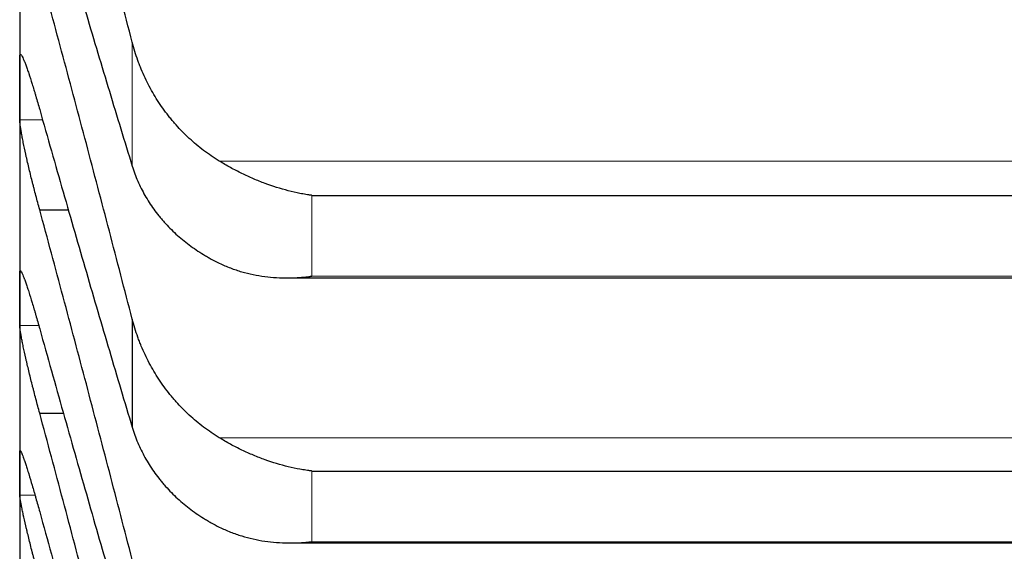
# Model space of a CAD drawing. Header units: inches. Extents: x 0 to 17820, y -10 to 12600.
# Tile 288 of 339: x 11826 to 11853, y 8112 to 8126. Entities that reach past the tile are written whole.
import ezdxf

# ---------------------------------------------------------------- set-up
doc = ezdxf.new("R2010")
doc.units = ezdxf.units.IN
doc.layers.add('1', color=7, linetype='Continuous', true_color=0xffffff)
doc.layers.add('254', color=7, linetype='Continuous', true_color=0xffffff)
doc.styles.add('latin_extended', font='simplex.shx')
doc.dimstyles.get("Standard").update_dxf_attribs({"dimtxt": 0.18, "dimasz": 0.18, "dimexe": 0.18, "dimexo": 0.0625, "dimgap": 0.09, "dimtad": 0, "dimtih": 1, "dimtoh": 1, "dimdec": 4, "dimzin": 0, "dimdsep": 46, "dimtxsty": 'Standard', "dimcen": 0.09, "dimadec": 0, "dimazin": 0, "dimtfac": 1, "dimtdec": 4, "dimtofl": 0, "dimtmove": 0, "dimatfit": 3, "dimfxl": 1, "dimtolj": 1, "dimtzin": 0, "dimarcsym": 0})

# ---------------------------------------------------------------- blocks, each defined once
blk = doc.blocks.new('_U4')
at = {"layer": '254', "color": 3, "linetype": 'Continuous', "lineweight": 13, "transparency": 16777216}
for p, q in [((12128.313, 8435.901), (12128.313, 7002.901)), ((11878.313, 8241.683), (11878.313, 7002.901)), ((11878.313, 7032.901), (10893.162, 7032.901)), ((11773.313, 7032.901), (11668.313, 7032.901)), ((12128.313, 7032.901), (11878.313, 7032.901)), ((12233.313, 7032.901), (12338.313, 7032.901))]:
    blk.add_line(p, q, dxfattribs=at)
at = {"layer": '254', "color": 3, "transparency": 16777216}
for points in [[(11773.313, 7015.401), (11773.313, 7050.401), (11878.313, 7032.901)], [(12233.313, 7050.401), (12233.313, 7015.401), (12128.313, 7032.901)]]:
    blk.add_solid(points, dxfattribs=at)
at = {"layer": 'Defpoints', "color": 0, "transparency": 16777216}
for p in [(12128.313, 8465.901), (11878.313, 8271.683), (11878.313, 7032.901)]:
    blk.add_point(p, dxfattribs=at)
at = {"layer": '254', "color": 2, "lineweight": 13, "transparency": 16777216, "insert": (10945.662, 7190.401), "char_height": 105, "attachment_point": 1, "style": 'latin_extended'}
blk.add_mtext('\\A1;250', dxfattribs=at)
blk = doc.blocks.new('_U5')
at = {"layer": '254', "color": 3, "linetype": 'Continuous', "lineweight": 13, "transparency": 16777216}
for p, q in [((11718.313, 8695.901), (11718.313, 7242.901)), ((11878.313, 8194.233), (11878.313, 7242.901)), ((11718.313, 7272.901), (10808.313, 7272.901)), ((11613.313, 7272.901), (11508.313, 7272.901)), ((11878.313, 7272.901), (11718.313, 7272.901)), ((11983.313, 7272.901), (12088.313, 7272.901))]:
    blk.add_line(p, q, dxfattribs=at)
at = {"layer": '254', "color": 3, "transparency": 16777216}
for points in [[(11613.313, 7255.401), (11613.313, 7290.401), (11718.313, 7272.901)], [(11983.313, 7290.401), (11983.313, 7255.401), (11878.313, 7272.901)]]:
    blk.add_solid(points, dxfattribs=at)
at = {"layer": 'Defpoints', "color": 0, "transparency": 16777216}
for p in [(11718.313, 8725.901), (11878.313, 8224.233), (11718.313, 7272.901)]:
    blk.add_point(p, dxfattribs=at)
at = {"layer": '254', "color": 2, "lineweight": 13, "transparency": 16777216, "insert": (10860.813, 7605.401), "char_height": 105, "attachment_point": 1, "style": 'latin_extended'}
blk.add_mtext('\\A1;\\C2;Flywheel\\P\\C2;90-160', dxfattribs=at)

msp = doc.modelspace()

# ---------------------------------------------------------------- linework, layer by layer
at = {"layer": '1', "color": 2, "linetype": 'Continuous', "lineweight": 25}
for p, q in [((11826.313, 8130.858), (11826.313, 8124.226)), ((11826.313, 8124.226), (11826.313, 8118.558)), ((11834.168, 8121.344), (11870.457, 8121.344)), ((11826.85, 8120.959), (11827.623, 8120.959)), ((11833.502, 8119.124), (11871.099, 8119.124)), ((11826.313, 8118.558), (11826.313, 8113.862)), ((11829.339, 8118.016), (11829.339, 8115.104)), ((11826.85, 8115.485), (11827.491, 8115.485)), ((11826.313, 8113.862), (11826.313, 8110.146)), ((11834.168, 8113.926), (11870.457, 8113.926)), ((11833.591, 8111.99), (11871.012, 8111.99))]:
    msp.add_line(p, q, dxfattribs=at)
at = {"layer": '1', "color": 110, "linetype": 'Continuous', "lineweight": 13}
for p, q in [((11829.339, 8125.464), (11829.339, 8122.134)), ((11826.315, 8123.375), (11826.929, 8123.375)), ((11831.681, 8122.267), (11872.944, 8122.267)), ((11834.168, 8121.344), (11834.168, 8119.17)), ((11826.315, 8119.274), (11826.35, 8119.274)), ((11834.168, 8119.17), (11870.457, 8119.17)), ((11826.315, 8117.841), (11826.825, 8117.841)), ((11831.681, 8114.821), (11872.944, 8114.821)), ((11826.315, 8114.444), (11826.338, 8114.444)), ((11834.168, 8113.926), (11834.168, 8112.025)), ((11826.315, 8113.28), (11826.725, 8113.28)), ((11834.168, 8112.025), (11870.457, 8112.025))]:
    msp.add_line(p, q, dxfattribs=at)
at = {"layer": '1', "color": 2, "linetype": 'Continuous', "lineweight": 25}
for points in [[(11829.339, 8125.464), (11829.135, 8126.255), (11828.725, 8127.83), (11828.106, 8130.174), (11827.481, 8132.5), (11827.061, 8134.038), (11826.85, 8134.804)], [(11826.85, 8130.513), (11827.061, 8129.779), (11827.481, 8128.329), (11828.106, 8126.207), (11828.725, 8124.139), (11829.135, 8122.796), (11829.339, 8122.134)], [(11829.339, 8118.016), (11829.135, 8118.807), (11828.725, 8120.385), (11828.106, 8122.739), (11827.481, 8125.079), (11827.061, 8126.63), (11826.85, 8127.403)], [(11826.313, 8124.226), (11826.313, 8124.509), (11826.313, 8124.793), (11826.315, 8125.077)], [(11826.315, 8123.375), (11826.313, 8123.659), (11826.313, 8123.942), (11826.313, 8124.226)], [(11826.85, 8123.651), (11827.061, 8122.906), (11827.481, 8121.432), (11828.106, 8119.27), (11828.725, 8117.158), (11829.135, 8115.783), (11829.339, 8115.104)], [(11829.339, 8111.542), (11829.135, 8112.332), (11828.725, 8113.911), (11828.106, 8116.27), (11827.481, 8118.62), (11827.061, 8120.18), (11826.85, 8120.959)], [(11826.313, 8118.558), (11826.313, 8118.797), (11826.313, 8119.035), (11826.315, 8119.274)], [(11826.315, 8117.841), (11826.313, 8118.08), (11826.313, 8118.319), (11826.313, 8118.558)], [(11826.85, 8117.753), (11827.061, 8116.997), (11827.481, 8115.502), (11828.106, 8113.305), (11828.725, 8111.152), (11829.135, 8109.748), (11829.339, 8109.053)], [(11829.339, 8106.051), (11829.135, 8106.84), (11828.725, 8108.416), (11828.106, 8110.777), (11827.481, 8113.133), (11827.061, 8114.701), (11826.85, 8115.485)], [(11826.313, 8113.862), (11826.313, 8114.056), (11826.313, 8114.25), (11826.315, 8114.444)], [(11826.315, 8113.28), (11826.313, 8113.474), (11826.313, 8113.668), (11826.313, 8113.862)], [(11826.85, 8112.828), (11827.061, 8112.065), (11827.481, 8110.551), (11828.106, 8108.321), (11828.725, 8106.131), (11829.135, 8104.699), (11829.339, 8103.989)]]:
    msp.add_open_spline(points, degree=3, dxfattribs=at)
for points, knots in [([(11831.681, 8122.267), (11831.535, 8122.356), (11831.395, 8122.451), (11831.126, 8122.655), (11830.869, 8122.872), (11830.632, 8123.113), (11830.492, 8123.271), (11830.464, 8123.303), (11830.409, 8123.368), (11830.382, 8123.401), (11830.302, 8123.501), (11830.25, 8123.568), (11830.1, 8123.774), (11830.008, 8123.915), (11829.836, 8124.204), (11829.757, 8124.353), (11829.649, 8124.582), (11829.615, 8124.66), (11829.566, 8124.777), (11829.55, 8124.816), (11829.519, 8124.896), (11829.504, 8124.936), (11829.432, 8125.136), (11829.381, 8125.299), (11829.339, 8125.464)], [0, 0, 0, 0, 0.125, 0.125, 0.25, 0.375, 0.375, 0.40625, 0.40625, 0.4375, 0.4375, 0.5, 0.5, 0.625, 0.625, 0.75, 0.75, 0.8125, 0.8125, 0.84375, 0.84375, 0.875, 0.875, 1, 1, 1, 1]), ([(11826.315, 8125.077), (11826.315, 8125.093), (11826.317, 8125.119), (11826.325, 8125.139), (11826.334, 8125.14), (11826.342, 8125.135), (11826.345, 8125.133), (11826.351, 8125.126), (11826.354, 8125.122), (11826.372, 8125.098), (11826.389, 8125.066), (11826.413, 8125.011), (11826.419, 8125), (11826.427, 8124.981), (11826.429, 8124.974), (11826.435, 8124.961), (11826.449, 8124.927), (11826.475, 8124.858), (11826.501, 8124.786), (11826.528, 8124.709), (11826.543, 8124.668), (11826.586, 8124.537), (11826.617, 8124.442), (11826.665, 8124.289), (11826.681, 8124.236), (11826.705, 8124.154), (11826.714, 8124.126), (11826.731, 8124.069), (11826.739, 8124.04), (11826.781, 8123.896), (11826.816, 8123.775), (11826.85, 8123.651)], [0, 0, 0, 0, 0.0625, 0.125, 0.1875, 0.1875, 0.21875, 0.21875, 0.25, 0.25, 0.375, 0.375, 0.40625, 0.40625, 0.421875, 0.421875, 0.4375, 0.5, 0.5625, 0.5625, 0.625, 0.625, 0.75, 0.75, 0.8125, 0.8125, 0.84375, 0.84375, 0.875, 0.875, 1, 1, 1, 1]), ([(11826.85, 8120.959), (11826.815, 8121.085), (11826.781, 8121.211), (11826.731, 8121.402), (11826.715, 8121.466), (11826.69, 8121.562), (11826.682, 8121.594), (11826.665, 8121.659), (11826.657, 8121.691), (11826.617, 8121.85), (11826.587, 8121.975), (11826.543, 8122.157), (11826.529, 8122.217), (11826.509, 8122.306), (11826.502, 8122.335), (11826.489, 8122.393), (11826.483, 8122.422), (11826.451, 8122.562), (11826.429, 8122.667), (11826.404, 8122.789), (11826.399, 8122.813), (11826.39, 8122.86), (11826.386, 8122.883), (11826.373, 8122.951), (11826.365, 8122.993), (11826.344, 8123.112), (11826.334, 8123.18), (11826.325, 8123.253), (11826.323, 8123.267), (11826.32, 8123.292), (11826.319, 8123.305), (11826.316, 8123.339), (11826.315, 8123.359), (11826.315, 8123.375)], [0, 0, 0, 0, 0.125, 0.125, 0.1875, 0.1875, 0.21875, 0.21875, 0.25, 0.25, 0.375, 0.375, 0.4375, 0.4375, 0.46875, 0.46875, 0.5, 0.5, 0.625, 0.625, 0.65625, 0.65625, 0.6875, 0.6875, 0.75, 0.75, 0.875, 0.875, 0.90625, 0.90625, 0.9375, 0.9375, 1, 1, 1, 1]), ([(11829.339, 8122.134), (11829.381, 8121.995), (11829.431, 8121.86), (11829.546, 8121.596), (11829.675, 8121.339), (11829.833, 8121.093), (11829.962, 8120.914), (11830.007, 8120.855), (11830.077, 8120.767), (11830.101, 8120.739), (11830.15, 8120.681), (11830.174, 8120.653), (11830.299, 8120.514), (11830.511, 8120.3), (11830.746, 8120.105), (11830.993, 8119.921), (11831.122, 8119.833), (11831.292, 8119.73), (11831.326, 8119.71), (11831.396, 8119.67), (11831.5, 8119.611), (11831.608, 8119.556), (11831.681, 8119.52)], [0, 0, 0, 0, 0.125, 0.125, 0.25, 0.375, 0.375, 0.4375, 0.4375, 0.46875, 0.46875, 0.5, 0.5, 0.625, 0.75, 0.75, 0.875, 0.875, 0.90625, 0.90625, 0.9375, 1, 1, 1, 1]), ([(11834.168, 8121.344), (11834.165, 8121.345), (11834.162, 8121.345), (11834.155, 8121.346), (11834.152, 8121.346), (11834.142, 8121.348), (11834.122, 8121.351), (11834.076, 8121.358), (11833.983, 8121.373), (11833.904, 8121.387), (11833.746, 8121.419), (11833.641, 8121.443), (11833.327, 8121.523), (11833.119, 8121.589), (11832.808, 8121.704), (11832.704, 8121.746), (11832.549, 8121.813), (11832.497, 8121.836), (11832.393, 8121.883), (11832.342, 8121.908), (11832.187, 8121.984), (11832.084, 8122.037), (11831.881, 8122.148), (11831.781, 8122.206), (11831.681, 8122.267)], [0, 0, 0, 0, 0.003906, 0.003906, 0.007812, 0.007812, 0.015625, 0.03125, 0.0625, 0.125, 0.125, 0.25, 0.25, 0.5, 0.5, 0.625, 0.625, 0.6875, 0.6875, 0.75, 0.75, 0.875, 0.875, 1, 1, 1, 1]), ([(11831.681, 8119.52), (11831.781, 8119.472), (11831.881, 8119.429), (11832.082, 8119.352), (11832.183, 8119.318), (11832.387, 8119.259), (11832.49, 8119.234), (11832.696, 8119.192), (11832.801, 8119.174), (11833.01, 8119.147), (11833.115, 8119.138), (11833.325, 8119.125), (11833.43, 8119.123), (11833.64, 8119.125), (11833.746, 8119.129), (11833.904, 8119.141), (11833.983, 8119.148), (11834.076, 8119.158), (11834.122, 8119.164), (11834.142, 8119.166), (11834.155, 8119.168), (11834.162, 8119.169), (11834.168, 8119.17)], [0, 0, 0, 0, 0.125, 0.125, 0.25, 0.25, 0.375, 0.375, 0.5, 0.5, 0.625, 0.625, 0.75, 0.75, 0.875, 0.875, 0.9375, 0.96875, 0.984375, 0.992188, 0.992188, 1, 1, 1, 1]), ([(11826.315, 8119.274), (11826.315, 8119.288), (11826.317, 8119.309), (11826.325, 8119.321), (11826.334, 8119.317), (11826.342, 8119.308), (11826.345, 8119.304), (11826.351, 8119.295), (11826.354, 8119.29), (11826.372, 8119.259), (11826.389, 8119.222), (11826.413, 8119.161), (11826.419, 8119.148), (11826.427, 8119.128), (11826.429, 8119.12), (11826.435, 8119.106), (11826.449, 8119.069), (11826.475, 8118.995), (11826.501, 8118.919), (11826.528, 8118.838), (11826.543, 8118.795), (11826.586, 8118.658), (11826.617, 8118.56), (11826.665, 8118.402), (11826.681, 8118.348), (11826.705, 8118.263), (11826.714, 8118.235), (11826.731, 8118.177), (11826.739, 8118.148), (11826.781, 8118), (11826.816, 8117.879), (11826.85, 8117.753)], [0, 0, 0, 0, 0.0625, 0.125, 0.1875, 0.1875, 0.21875, 0.21875, 0.25, 0.25, 0.375, 0.375, 0.40625, 0.40625, 0.421875, 0.421875, 0.4375, 0.5, 0.5625, 0.5625, 0.625, 0.625, 0.75, 0.75, 0.8125, 0.8125, 0.84375, 0.84375, 0.875, 0.875, 1, 1, 1, 1]), ([(11826.85, 8115.485), (11826.815, 8115.611), (11826.781, 8115.738), (11826.731, 8115.929), (11826.715, 8115.993), (11826.69, 8116.089), (11826.682, 8116.121), (11826.665, 8116.185), (11826.657, 8116.217), (11826.617, 8116.376), (11826.587, 8116.499), (11826.543, 8116.679), (11826.529, 8116.738), (11826.509, 8116.825), (11826.502, 8116.854), (11826.489, 8116.91), (11826.483, 8116.938), (11826.451, 8117.075), (11826.429, 8117.177), (11826.404, 8117.294), (11826.399, 8117.317), (11826.39, 8117.363), (11826.386, 8117.385), (11826.373, 8117.449), (11826.365, 8117.489), (11826.344, 8117.602), (11826.334, 8117.666), (11826.325, 8117.732), (11826.323, 8117.745), (11826.32, 8117.768), (11826.319, 8117.779), (11826.316, 8117.81), (11826.315, 8117.827), (11826.315, 8117.841)], [0, 0, 0, 0, 0.125, 0.125, 0.1875, 0.1875, 0.21875, 0.21875, 0.25, 0.25, 0.375, 0.375, 0.4375, 0.4375, 0.46875, 0.46875, 0.5, 0.5, 0.625, 0.625, 0.65625, 0.65625, 0.6875, 0.6875, 0.75, 0.75, 0.875, 0.875, 0.90625, 0.90625, 0.9375, 0.9375, 1, 1, 1, 1]), ([(11831.681, 8114.821), (11831.535, 8114.91), (11831.395, 8115.005), (11831.126, 8115.208), (11830.869, 8115.424), (11830.632, 8115.665), (11830.492, 8115.823), (11830.464, 8115.856), (11830.409, 8115.92), (11830.382, 8115.953), (11830.302, 8116.053), (11830.25, 8116.12), (11830.1, 8116.325), (11830.008, 8116.466), (11829.836, 8116.756), (11829.757, 8116.905), (11829.649, 8117.134), (11829.615, 8117.211), (11829.566, 8117.329), (11829.55, 8117.368), (11829.519, 8117.448), (11829.504, 8117.487), (11829.432, 8117.688), (11829.381, 8117.851), (11829.339, 8118.016)], [0, 0, 0, 0, 0.125, 0.125, 0.25, 0.375, 0.375, 0.40625, 0.40625, 0.4375, 0.4375, 0.5, 0.5, 0.625, 0.625, 0.75, 0.75, 0.8125, 0.8125, 0.84375, 0.84375, 0.875, 0.875, 1, 1, 1, 1]), ([(11829.339, 8115.104), (11829.381, 8114.962), (11829.431, 8114.824), (11829.546, 8114.553), (11829.675, 8114.289), (11829.833, 8114.037), (11829.962, 8113.852), (11830.007, 8113.792), (11830.077, 8113.702), (11830.101, 8113.672), (11830.15, 8113.613), (11830.174, 8113.584), (11830.299, 8113.441), (11830.511, 8113.221), (11830.746, 8113.021), (11830.993, 8112.831), (11831.122, 8112.741), (11831.292, 8112.635), (11831.326, 8112.614), (11831.396, 8112.573), (11831.5, 8112.513), (11831.608, 8112.455), (11831.681, 8112.419)], [0, 0, 0, 0, 0.125, 0.125, 0.25, 0.375, 0.375, 0.4375, 0.4375, 0.46875, 0.46875, 0.5, 0.5, 0.625, 0.75, 0.75, 0.875, 0.875, 0.90625, 0.90625, 0.9375, 1, 1, 1, 1]), ([(11834.168, 8113.926), (11834.165, 8113.927), (11834.162, 8113.927), (11834.155, 8113.928), (11834.152, 8113.928), (11834.142, 8113.93), (11834.122, 8113.932), (11834.076, 8113.938), (11833.983, 8113.952), (11833.904, 8113.965), (11833.746, 8113.994), (11833.641, 8114.016), (11833.327, 8114.092), (11833.119, 8114.154), (11832.808, 8114.266), (11832.704, 8114.307), (11832.549, 8114.372), (11832.497, 8114.394), (11832.393, 8114.441), (11832.342, 8114.465), (11832.187, 8114.54), (11832.084, 8114.592), (11831.881, 8114.702), (11831.781, 8114.76), (11831.681, 8114.821)], [0, 0, 0, 0, 0.003906, 0.003906, 0.007813, 0.007813, 0.015625, 0.03125, 0.0625, 0.125, 0.125, 0.25, 0.25, 0.5, 0.5, 0.625, 0.625, 0.6875, 0.6875, 0.75, 0.75, 0.875, 0.875, 1, 1, 1, 1]), ([(11826.315, 8114.444), (11826.315, 8114.455), (11826.317, 8114.471), (11826.325, 8114.475), (11826.334, 8114.465), (11826.342, 8114.452), (11826.345, 8114.447), (11826.351, 8114.435), (11826.354, 8114.429), (11826.372, 8114.392), (11826.389, 8114.35), (11826.413, 8114.283), (11826.419, 8114.269), (11826.427, 8114.246), (11826.429, 8114.238), (11826.435, 8114.223), (11826.449, 8114.183), (11826.475, 8114.104), (11826.501, 8114.024), (11826.528, 8113.939), (11826.543, 8113.894), (11826.586, 8113.752), (11826.617, 8113.65), (11826.665, 8113.488), (11826.681, 8113.432), (11826.705, 8113.346), (11826.714, 8113.317), (11826.731, 8113.258), (11826.739, 8113.228), (11826.781, 8113.079), (11826.816, 8112.955), (11826.85, 8112.828)], [0, 0, 0, 0, 0.0625, 0.125, 0.1875, 0.1875, 0.21875, 0.21875, 0.25, 0.25, 0.375, 0.375, 0.40625, 0.40625, 0.421875, 0.421875, 0.4375, 0.5, 0.5625, 0.5625, 0.625, 0.625, 0.75, 0.75, 0.8125, 0.8125, 0.84375, 0.84375, 0.875, 0.875, 1, 1, 1, 1]), ([(11826.85, 8110.988), (11826.815, 8111.115), (11826.781, 8111.243), (11826.731, 8111.434), (11826.715, 8111.497), (11826.69, 8111.593), (11826.682, 8111.625), (11826.665, 8111.688), (11826.657, 8111.72), (11826.617, 8111.877), (11826.587, 8111.999), (11826.543, 8112.176), (11826.529, 8112.234), (11826.509, 8112.319), (11826.502, 8112.347), (11826.489, 8112.402), (11826.483, 8112.429), (11826.451, 8112.562), (11826.429, 8112.661), (11826.404, 8112.774), (11826.399, 8112.796), (11826.39, 8112.84), (11826.386, 8112.861), (11826.373, 8112.922), (11826.365, 8112.96), (11826.344, 8113.066), (11826.334, 8113.126), (11826.325, 8113.186), (11826.323, 8113.197), (11826.32, 8113.218), (11826.319, 8113.228), (11826.316, 8113.254), (11826.315, 8113.269), (11826.315, 8113.28)], [0, 0, 0, 0, 0.125, 0.125, 0.1875, 0.1875, 0.21875, 0.21875, 0.25, 0.25, 0.375, 0.375, 0.4375, 0.4375, 0.46875, 0.46875, 0.5, 0.5, 0.625, 0.625, 0.65625, 0.65625, 0.6875, 0.6875, 0.75, 0.75, 0.875, 0.875, 0.90625, 0.90625, 0.9375, 0.9375, 1, 1, 1, 1]), ([(11831.681, 8112.419), (11831.781, 8112.369), (11831.881, 8112.325), (11832.082, 8112.245), (11832.183, 8112.209), (11832.387, 8112.147), (11832.49, 8112.12), (11832.696, 8112.074), (11832.801, 8112.054), (11833.01, 8112.023), (11833.115, 8112.012), (11833.325, 8111.996), (11833.43, 8111.991), (11833.64, 8111.989), (11833.746, 8111.992), (11833.904, 8112.001), (11833.983, 8112.006), (11834.076, 8112.015), (11834.122, 8112.02), (11834.142, 8112.022), (11834.155, 8112.023), (11834.162, 8112.024), (11834.168, 8112.025)], [0, 0, 0, 0, 0.125, 0.125, 0.25, 0.25, 0.375, 0.375, 0.5, 0.5, 0.625, 0.625, 0.75, 0.75, 0.875, 0.875, 0.9375, 0.96875, 0.984375, 0.992187, 0.992187, 1, 1, 1, 1])]:
    msp.add_open_spline(points, degree=3, knots=knots, dxfattribs=at)

# ---------------------------------------------------------------- dimensions: what is measured, and where the dimension line sits
at = {"layer": '254', "color": 2, "linetype": 'Continuous', "lineweight": 13}
dim = msp.add_linear_dim(base=(11718.313, 7272.901), p1=(11878.313, 8224.233), p2=(11718.313, 8725.901), text='\\C2;Flywheel\\P\\C2;90-160', dimstyle='Standard', override={"dimscale": 30, "dimtxt": 3.5, "dimasz": 3.5, "dimexe": 1, "dimexo": 1, "dimgap": 1.75, "dimtad": 1, "dimtih": 1, "dimtoh": 0, "dimdec": 2, "dimlfac": 0.033333, "dimzin": 8, "dimdsep": 46, "dimlunit": 2, "dimpost": '', "dimtxsty": 'latin_extended', "dimsah": 1, "dimse1": 0, "dimse2": 0, "dimsd1": 0, "dimsd2": 0, "dimclrd": 3, "dimclre": 3, "dimclrt": 2, "dimtol": 0, "dimtm": -0.1, "dimtfac": 0.714286, "dimtdec": 3, "dimtofl": 1, "dimtmove": 0, "dimtzin": 8, "dimlwd": 13, "dimlwe": 13}, dxfattribs=at)
dim.commit()
dim.dimension.update_dxf_attribs({"geometry": '_U5', "text_midpoint": (11158.313, 7272.901), "dimtype": 160})
dim = msp.add_linear_dim(base=(11878.313, 7032.901), p1=(12128.313, 8465.901), p2=(11878.313, 8271.683), dimstyle='Standard', override={"dimscale": 30, "dimtxt": 3.5, "dimasz": 3.5, "dimexe": 1, "dimexo": 1, "dimgap": 1.75, "dimtad": 1, "dimtih": 1, "dimtoh": 0, "dimdec": 2, "dimlfac": 1, "dimzin": 8, "dimdsep": 46, "dimlunit": 2, "dimtxsty": 'latin_extended', "dimsah": 1, "dimse1": 0, "dimse2": 0, "dimsd1": 0, "dimsd2": 0, "dimclrd": 3, "dimclre": 3, "dimclrt": 2, "dimtol": 0, "dimtm": -0.1, "dimtfac": 0.714286, "dimtdec": 3, "dimtofl": 1, "dimtmove": 0, "dimtzin": 8, "dimlwd": 13, "dimlwe": 13}, dxfattribs=at)
dim.commit()
dim.dimension.update_dxf_attribs({"geometry": '_U4', "text_midpoint": (11080.662, 7032.901), "dimtype": 160})

doc.saveas('drawing.dxf')
